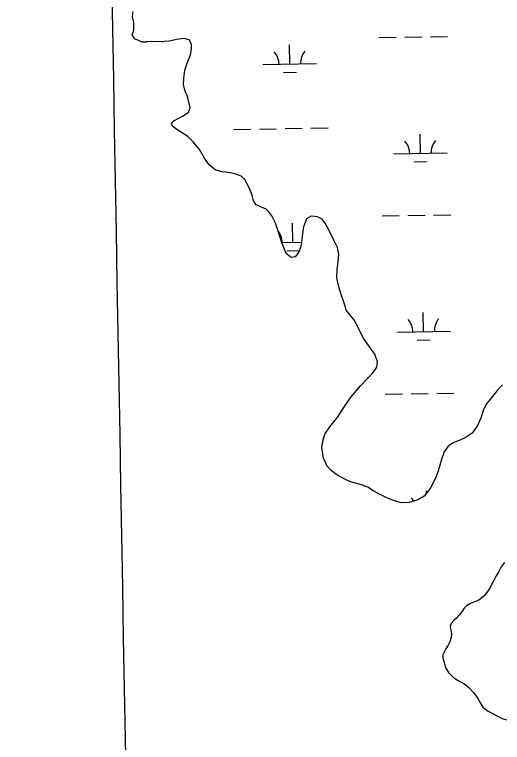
# Model space of a CAD drawing. Extents: x 3914892 to 3953151, y 242587 to 268572.
# Drawn here: x 3934785 to 3935694, y 254924 to 256282 of the extents above; entities that cross this region are included whole.
import ezdxf

# ---------------------------------------------------------------- set-up
doc = ezdxf.new("R2010")
doc.units = 0
doc.layers.add('V-GRID-MAJR', color=7, linetype='Continuous')
doc.layers.add('V-WETL-SWMP', color=7, linetype='Continuous')

msp = doc.modelspace()

# ---------------------------------------------------------------- linework, layer by layer
at = {"layer": 'V-GRID-MAJR'}
msp.add_spline([(3935110.219, 248305.854), (3935001.8570000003, 254362.298), (3934893.433, 260422.212), (3934785.009, 266482.117), (3934784.947, 266485.596)], degree=3, dxfattribs=at)
at = {"layer": 'V-WETL-SWMP'}
for p, q in [((3935058.3230565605, 256231.88039228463), (3935061.2805103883, 256231.93330565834)), ((3935464.1661051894, 256239.14154533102), (3935496.16098471, 256239.71398267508)), ((3935512.158424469, 256240.0002013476), (3935544.1533039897, 256240.57263869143)), ((3935560.150743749, 256240.8588573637), (3935592.145623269, 256241.43129470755)), ((3935021.5446348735, 256231.2223700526), (3935031.3367037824, 256231.39756514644)), ((3935297.9594087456, 256189.73042256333), (3935297.3154167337, 256225.7246620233)), ((3935247.967409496, 256188.835989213), (3935347.951407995, 256190.62485591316)), ((3935286.237368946, 256174.08722775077), (3935310.233528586, 256174.51655575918)), ((3935241.2727348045, 256068.6259950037), (3935273.2676143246, 256069.19843234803)), ((3935289.2650540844, 256069.48465102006), (3935321.2599336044, 256070.05708836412)), ((3935337.257373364, 256070.3433070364), (3935369.252252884, 256070.91574438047)), ((3935193.2804155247, 256067.76733898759), (3935225.2752950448, 256068.33977633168)), ((3935541.4485464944, 256023.24647873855), (3935540.804554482, 256059.2407181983)), ((3935491.4565472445, 256022.35204538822), (3935591.440545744, 256024.14091208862)), ((3935529.7265066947, 256007.60328392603), (3935553.7226663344, 256008.03261193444)), ((3935470.1172174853, 255906.51977832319), (3935502.112097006, 255907.09221566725)), ((3935518.109536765, 255907.37843433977), (3935550.104416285, 255907.9508716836)), ((3935566.101856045, 255908.2370903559), (3935598.096735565, 255908.80952769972)), ((3935303.9105210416, 255857.1086555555), (3935303.2665290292, 255893.10289501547)), ((3935283.499441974, 255856.74347012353), (3935319.8577391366, 255857.39397568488)), ((3935292.1884812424, 255841.46546074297), (3935316.001851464, 255841.89151836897)), ((3935547.3996587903, 255690.62471173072), (3935546.7556667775, 255726.61895119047)), ((3935497.4076595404, 255689.7302783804), (3935597.39165804, 255691.51914508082)), ((3935535.677618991, 255674.9815169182), (3935559.6737786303, 255675.4108449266)), ((3935476.0683297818, 255573.89801131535), (3935508.0632093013, 255574.4704486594)), ((3935524.060649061, 255574.75666733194), (3935556.0555285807, 255575.32910467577)), ((3935572.052968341, 255575.61532334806), (3935604.0478478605, 255576.1877606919)), ((3935552.798656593, 255388.8619319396), (3935552.706779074, 255393.99718418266)), ((3935697.988, 255259.918), (3935692.234, 255251.881)), ((3935687.444, 255243.04399999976), (3935682.972, 255235.171)), ((3935692.234, 255251.881), (3935687.444, 255243.04399999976)), ((3935682.972, 255235.171), (3935678.182, 255226.494)), ((3935674.349, 255219.746), (3935669.4, 255210.42699999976)), ((3935678.182, 255226.494), (3935674.349, 255219.746)), ((3935665.406, 255203.839), (3935660.609, 255197.56900000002)), ((3935669.4, 255210.42699999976), (3935665.406, 255203.839)), ((3935647.478, 255188.389), (3935641.227, 255185.806)), ((3935652.284, 255190.809), (3935647.478, 255188.389)), ((3935660.609, 255197.56900000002), (3935652.284, 255190.809)), ((3935622.806, 255174.687), (3935619.931, 255169.70599999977)), ((3935627.2860000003, 255179.191), (3935622.806, 255174.687)), ((3935633.694, 255182.89800000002), (3935627.2860000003, 255179.191)), ((3935641.227, 255185.806), (3935633.694, 255182.89800000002)), ((3935614.0160000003, 255161.829), (3935608.896, 255156.2)), ((3935619.931, 255169.70599999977), (3935614.0160000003, 255161.829)), ((3935598.494, 255146.225), (3935596.7430000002, 255140.766)), ((3935603.934, 255151.85499999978), (3935598.494, 255146.225)), ((3935608.896, 255156.2), (3935603.934, 255151.85499999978)), ((3935596.7430000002, 255140.766), (3935598.207, 255133.389)), ((3935598.207, 255133.389), (3935599.187, 255126.814)), ((3935598.723, 255120.074), (3935596.498, 255112.207)), ((3935599.187, 255126.814), (3935598.723, 255120.074)), ((3935593.146, 255105.61999999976), (3935589.153, 255098.711)), ((3935596.498, 255112.207), (3935593.146, 255105.61999999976)), ((3935589.153, 255098.711), (3935583.406, 255087.625)), ((3935583.406, 255087.625), (3935583.2600000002, 255082.33000000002)), ((3935583.2600000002, 255082.33000000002), (3935585.042, 255075.59600000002)), ((3935585.042, 255075.59600000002), (3935587.305, 255069.345)), ((3935587.305, 255069.345), (3935589.0870000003, 255062.772)), ((3935589.0870000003, 255062.772), (3935593.6010000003, 255054.601)), ((3935593.6010000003, 255054.601), (3935602.608, 255045.96099999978)), ((3935602.608, 255045.96099999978), (3935610.805, 255040.528)), ((3935610.805, 255040.528), (3935622.2120000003, 255034.30099999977)), ((3935622.2120000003, 255034.30099999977), (3935632.018, 255027.10699999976)), ((3935632.018, 255027.10699999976), (3935640.5470000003, 255017.342)), ((3935640.5470000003, 255017.342), (3935648.276, 255006.613)), ((3935648.276, 255006.613), (3935652.145, 254999.72499999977)), ((3935652.145, 254999.72499999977), (3935657.6240000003, 254990.43300000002)), ((3935657.6240000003, 254990.43300000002), (3935668.073, 254982.92)), ((3935668.073, 254982.91999999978), (3935682.052, 254975.095)), ((3935682.052, 254975.095), (3935693.6180000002, 254969.34999999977)), ((3935693.6180000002, 254969.34999999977), (3935701.969, 254966.32399999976))]:
    msp.add_line(p, q, dxfattribs=at)
for points in [[(3935446.511, 255662.234), (3935434.338, 255680.45500000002), (3935426.293, 255697.33000000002), (3935417.642, 255713.592), (3935403.339, 255731.035), (3935401.308, 255738.19), (3935398.97, 255745.495), (3935394.614, 255758.125), (3935391.344, 255768.017), (3935388.066, 255779.12900000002), (3935385.693, 255791.772), (3935386.356, 255806.419), (3935388.393, 255820.922), (3935389.671, 255834.96300000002), (3935387.143, 255847.91), (3935380.1890000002, 255861.285), (3935371.222, 255879.07), (3935363.957, 255893.358), (3935358.112, 255900.487), (3935349.847, 255904.854), (3935337.637, 255905.991), (3935329.129, 255901.053), (3935323.737, 255886.527), (3935321.11, 255868.969), (3935319.244, 255851.72100000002), (3935315.059, 255839.033), (3935307.951, 255830.139), (3935300.333, 255829.02000000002), (3935291.437, 255836.28100000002), (3935283.987, 255855.296), (3935271.224, 255893.187), (3935264.42, 255906.86800000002), (3935259.184, 255914.307), (3935253.659, 255919.302), (3935245.247, 255922.753), (3935235.301, 255927.567), (3935230.3710000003, 255934.855), (3935227.711, 255944.75100000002), (3935224.285, 255955.09900000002), (3935214.238, 255974.706), (3935207.18, 255980.912), (3935193.728, 255985.397), (3935183.343, 255987.309), (3935171.895, 255988.604), (3935159.824, 255991.878), (3935148.171, 256000.951), (3935138.778, 256014.00400000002), (3935129.973, 256030.41700000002), (3935118.441, 256044.218), (3935107.693, 256054.67), (3935095.897, 256062.36800000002), (3935087.318, 256067.954), (3935079.807, 256073.394), (3935077.634, 256079.022), (3935081.5640000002, 256084.23500000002), (3935089.774, 256088.103), (3935099.045, 256093.047), (3935108.91, 256100.282), (3935112.211, 256108.236), (3935107.811, 256127.424), (3935102.2260000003, 256141.266), (3935100.02, 256151.775), (3935100.549, 256163.67500000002), (3935102.586, 256178.179), (3935106.461, 256191.627), (3935112.916, 256206.923), (3935114.6780000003, 256217.00100000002), (3935114.609, 256227.22), (3935110.134, 256234.816), (3935101.269, 256237.654), (3935087.098, 256235.575), (3935073.696, 256232.586), (3935053.723, 256231.536), (3935037.5530000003, 256231.884), (3935022.614, 256230.715), (3935009.302, 256237.03100000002), (3935004.369, 256244.624), (3935007.056, 256253.336), (3935007.568, 256267.829), (3935004.6, 256278.18), (3935006.059, 256287.95200000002)], [(3935694.382, 255591.617), (3935684.845, 255580.875), (3935673.501, 255566.919), (3935663.8170000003, 255555.41400000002), (3935658.407, 255543.481), (3935654.0810000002, 255529.114), (3935648.072, 255515.499), (3935637.646, 255501.09100000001), (3935625.042, 255492.922), (3935613.64, 255487.354), (3935602.838, 255483.316), (3935593.423, 255477.303), (3935585.566, 255466.269), (3935580.183, 255450.37), (3935574.963, 255432.94700000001), (3935570.483, 255418.73200000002), (3935559.947, 255398.07), (3935548.758, 255383.657), (3935536.9050000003, 255377.171), (3935520.164, 255371.719), (3935505.522, 255371.62), (3935494.977, 255374.752), (3935480.145, 255380.294), (3935464.078, 255387.964), (3935453.21, 255393.687), (3935444.4760000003, 255399.728), (3935433.615, 255404.383), (3935423.224, 255407.211), (3935411.304, 255410.638), (3935401.818, 255414.997), (3935385.898, 255423.583), (3935374.863, 255431.439), (3935367.484, 255439.931), (3935360.978, 255454.681), (3935357.642, 255474.334), (3935359.541, 255486.70200000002), (3935363.4220000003, 255499.23500000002), (3935372.631, 255513.329), (3935387.302, 255531.579), (3935399.828, 255551.18600000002), (3935412.519, 255569.11800000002), (3935429.9220000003, 255589.36800000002), (3935442.9450000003, 255603.184), (3935453.395, 255614.236), (3935460.495, 255624.351), (3935461.494, 255634.424), (3935456.213, 255648.573), (3935446.511, 255662.234)]]:
    msp.add_lwpolyline(points, dxfattribs=at)
for centre, radius, start, end in [((3935242.7168187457, 256189.21692728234), 35.24628790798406, 0.25317973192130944, 41.79683806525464), ((3935353.185011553, 256191.19337225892), 35.24628790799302, 140.25317672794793, 181.79683506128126), ((3935486.2059564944, 256022.73298345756), 35.24628790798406, 0.25317973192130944, 41.79683806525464), ((3935596.674149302, 256024.70942843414), 35.24628790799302, 140.25317672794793, 181.79683506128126), ((3935248.667931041, 255856.5951602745), 35.24628790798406, 0.2531797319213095, 38.917762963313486), ((3935492.1570687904, 255690.11121644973), 35.24628790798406, 0.25317973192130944, 41.79683806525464), ((3935602.625261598, 255692.0876614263), 35.24628790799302, 140.25317672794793, 181.79683506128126), ((3935498.108181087, 255357.48944944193), 35.24628790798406, 28.997373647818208, 41.79683806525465)]:
    msp.add_arc(centre, radius, start, end, dxfattribs=at)

doc.saveas('drawing.dxf')
